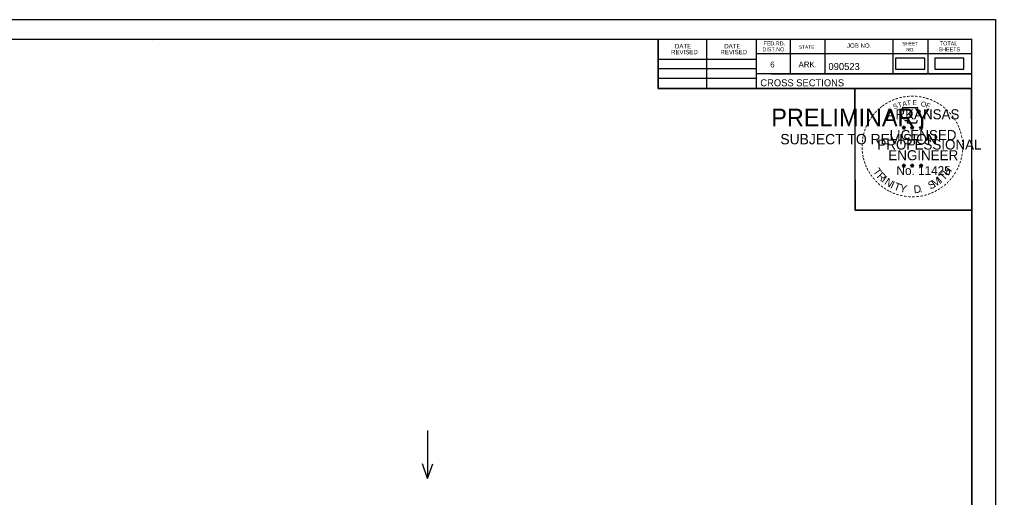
# Model space of a CAD drawing. Extents: x 1406028 to 1412453, y 321733 to 325986.
# Drawn here: x 1406557.8 to 1406752.8, y 323543.9 to 323639.4 of the extents above; entities that cross this region are included whole.
import ezdxf

# ---------------------------------------------------------------- set-up
doc = ezdxf.new("R2010")
doc.units = 0
for name, color, linetype in [('R_Border', 7, 'Continuous'), ('R_Border PE', 7, 'Continuous'), ('R_Border Prem', 7, 'Continuous'), ('R_Fin Surface', 7, 'Continuous'), ('R_No Plot', 7, 'Continuous'), ('R_Water Annot', 7, 'Continuous')]:
    doc.layers.add(name, color=color, linetype=linetype)

msp = doc.modelspace()

# ---------------------------------------------------------------- linework, layer by layer
at = {"layer": 'R_Border'}
for p, q in [((1406431.89, 323635.48), (1406748.07, 323635.48)), ((1406584.41, 323635.22), (1406584.41, 323635.22)), ((1406584.41, 323635.22), (1406584.41, 323635.22)), ((1406685.43, 323625.6), (1406685.43, 323635.48)), ((1406695.11, 323625.6), (1406695.11, 323635.48)), ((1406704.97, 323635.48), (1406704.97, 323625.6)), ((1406711.81, 323635.48), (1406711.81, 323628.54)), ((1406718.75, 323635.48), (1406718.75, 323628.54)), ((1406732.33, 323635.48), (1406732.33, 323628.54)), ((1406739.27, 323635.48), (1406739.27, 323628.54)), ((1406748.07, 323430.02), (1406748.07, 323635.48)), ((1406748.07, 323632.54), (1406704.97, 323632.54)), ((1406748.07, 323632.56), (1406748.07, 323632.56)), ((1406685.43, 323631.46), (1406704.97, 323631.46)), ((1406685.43, 323629.6), (1406704.97, 323629.6)), ((1406748.07, 323628.54), (1406704.97, 323628.54)), ((1406707.93, 323628.54), (1406748.07, 323628.54)), ((1406685.43, 323627.66), (1406704.97, 323627.66)), ((1406748.07, 323625.6), (1406685.43, 323625.6))]:
    msp.add_line(p, q, dxfattribs=at)
at = {"layer": 'R_Border PE'}
for p, q in [((1406734.5, 323618.11), (1406734.46, 323617.85)), ((1406734.5, 323617.74), (1406734.5, 323618.11)), ((1406734.5, 323618.11), (1406734.55, 323617.86)), ((1406736.17, 323618.11), (1406736.13, 323617.85)), ((1406736.17, 323617.74), (1406736.17, 323618.11)), ((1406736.17, 323618.11), (1406736.22, 323617.86)), ((1406737.94, 323618.09), (1406737.9, 323617.84)), ((1406737.94, 323617.73), (1406737.94, 323618.09)), ((1406737.94, 323618.09), (1406737.99, 323617.84)), ((1406734.15, 323617.85), (1406734.5, 323617.74)), ((1406734.15, 323617.85), (1406734.41, 323617.81)), ((1406734.15, 323617.85), (1406734.39, 323617.73)), ((1406734.29, 323617.44), (1406734.5, 323617.74)), ((1406734.29, 323617.44), (1406734.41, 323617.69)), ((1406734.29, 323617.44), (1406734.5, 323617.66)), ((1406734.85, 323617.85), (1406734.5, 323617.74)), ((1406734.72, 323617.44), (1406734.5, 323617.74)), ((1406734.72, 323617.44), (1406734.5, 323617.66)), ((1406734.85, 323617.85), (1406734.56, 323617.8)), ((1406734.72, 323617.44), (1406734.58, 323617.74)), ((1406734.85, 323617.85), (1406734.65, 323617.75)), ((1406735.82, 323617.85), (1406736.17, 323617.74)), ((1406735.82, 323617.85), (1406736.08, 323617.81)), ((1406735.82, 323617.85), (1406736.06, 323617.73)), ((1406735.96, 323617.44), (1406736.17, 323617.74)), ((1406735.96, 323617.44), (1406736.08, 323617.69)), ((1406735.96, 323617.44), (1406736.17, 323617.66)), ((1406736.52, 323617.85), (1406736.17, 323617.74)), ((1406736.39, 323617.44), (1406736.17, 323617.74)), ((1406736.39, 323617.44), (1406736.17, 323617.66)), ((1406736.52, 323617.85), (1406736.23, 323617.8)), ((1406736.39, 323617.44), (1406736.25, 323617.74)), ((1406736.52, 323617.85), (1406736.32, 323617.75)), ((1406737.59, 323617.84), (1406737.94, 323617.73)), ((1406737.59, 323617.84), (1406737.84, 323617.8)), ((1406737.59, 323617.84), (1406737.83, 323617.72)), ((1406737.72, 323617.43), (1406737.94, 323617.73)), ((1406737.72, 323617.43), (1406737.85, 323617.68)), ((1406737.72, 323617.43), (1406737.94, 323617.65)), ((1406738.28, 323617.84), (1406737.94, 323617.73)), ((1406738.15, 323617.43), (1406737.94, 323617.73)), ((1406738.15, 323617.43), (1406737.94, 323617.65)), ((1406738.28, 323617.84), (1406738, 323617.79)), ((1406738.15, 323617.43), (1406738.01, 323617.72)), ((1406738.28, 323617.84), (1406738.08, 323617.74)), ((1406734.15, 323610.28), (1406734.5, 323610.17)), ((1406734.15, 323610.28), (1406734.4, 323610.23)), ((1406734.15, 323610.28), (1406734.39, 323610.16)), ((1406734.28, 323609.87), (1406734.5, 323610.17)), ((1406734.5, 323610.53), (1406734.46, 323610.28)), ((1406734.5, 323610.17), (1406734.5, 323610.53)), ((1406734.5, 323610.53), (1406734.55, 323610.28)), ((1406734.85, 323610.28), (1406734.5, 323610.17)), ((1406734.71, 323609.87), (1406734.5, 323610.17)), ((1406734.85, 323610.28), (1406734.56, 323610.23)), ((1406734.85, 323610.28), (1406734.64, 323610.18)), ((1406735.82, 323610.28), (1406736.17, 323610.17)), ((1406735.82, 323610.28), (1406736.07, 323610.23)), ((1406735.82, 323610.28), (1406736.06, 323610.16)), ((1406735.95, 323609.87), (1406736.17, 323610.17)), ((1406736.17, 323610.53), (1406736.13, 323610.28)), ((1406736.17, 323610.17), (1406736.17, 323610.53)), ((1406736.17, 323610.53), (1406736.22, 323610.28)), ((1406736.52, 323610.28), (1406736.17, 323610.17)), ((1406736.38, 323609.87), (1406736.17, 323610.17)), ((1406736.52, 323610.28), (1406736.23, 323610.23)), ((1406736.52, 323610.28), (1406736.31, 323610.18)), ((1406737.59, 323610.27), (1406737.94, 323610.16)), ((1406737.59, 323610.27), (1406737.84, 323610.22)), ((1406737.59, 323610.27), (1406737.82, 323610.15)), ((1406737.94, 323610.52), (1406737.89, 323610.27)), ((1406737.94, 323610.16), (1406737.94, 323610.52)), ((1406737.94, 323610.52), (1406737.98, 323610.27)), ((1406738.28, 323610.27), (1406737.94, 323610.16)), ((1406738.28, 323610.27), (1406738, 323610.22)), ((1406738.28, 323610.27), (1406738.08, 323610.17)), ((1406734.28, 323609.87), (1406734.41, 323610.12)), ((1406734.28, 323609.87), (1406734.5, 323610.09)), ((1406734.71, 323609.87), (1406734.5, 323610.09)), ((1406734.71, 323609.87), (1406734.58, 323610.16)), ((1406735.95, 323609.87), (1406736.08, 323610.12)), ((1406735.95, 323609.87), (1406736.17, 323610.09)), ((1406736.38, 323609.87), (1406736.17, 323610.09)), ((1406736.38, 323609.87), (1406736.24, 323610.16)), ((1406737.72, 323609.86), (1406737.94, 323610.16)), ((1406737.72, 323609.86), (1406737.85, 323610.11)), ((1406737.72, 323609.86), (1406737.93, 323610.08)), ((1406738.15, 323609.86), (1406737.93, 323610.08)), ((1406738.15, 323609.86), (1406737.94, 323610.16)), ((1406738.15, 323609.86), (1406738.01, 323610.15))]:
    msp.add_line(p, q, dxfattribs=at)
for points in [[(1406734.2, 323621.73), (1406734.46, 323620.9)], [(1406737.71, 323620.81), (1406737.85, 323621.09), (1406737.16, 323621.07), (1406737.31, 323621.73), (1406734.2, 323621.73)], [(1406734.5, 323618.11), (1406734.72, 323617.44), (1406734.15, 323617.85), (1406734.85, 323617.85), (1406734.29, 323617.44), (1406734.5, 323618.11)], [(1406734.69, 323619.31), (1406734.69, 323619.22), (1406735.25, 323619.2), (1406735.2, 323618.73), (1406737.07, 323618.73), (1406737.27, 323619.26)], [(1406736.17, 323618.11), (1406736.39, 323617.44), (1406735.82, 323617.85), (1406736.52, 323617.85), (1406735.96, 323617.44), (1406736.17, 323618.11)], [(1406737.94, 323618.09), (1406738.15, 323617.43), (1406737.59, 323617.84), (1406738.28, 323617.84), (1406737.72, 323617.43), (1406737.94, 323618.09)], [(1406734.5, 323610.53), (1406734.71, 323609.87), (1406734.15, 323610.28), (1406734.85, 323610.28), (1406734.28, 323609.87), (1406734.5, 323610.53)], [(1406736.17, 323610.53), (1406736.38, 323609.87), (1406735.82, 323610.28), (1406736.52, 323610.28), (1406735.95, 323609.87), (1406736.17, 323610.53)], [(1406737.94, 323610.52), (1406738.15, 323609.86), (1406737.59, 323610.27), (1406738.28, 323610.27), (1406737.72, 323609.86), (1406737.94, 323610.52)]]:
    msp.add_lwpolyline(points, dxfattribs=at)
for centre, radius in [((1406734.5, 323617.74), 0.172), ((1406734.5, 323617.74), 0.145), ((1406734.5, 323617.74), 0.116), ((1406734.5, 323617.74), 0.0991), ((1406734.5, 323617.74), 0.0747), ((1406734.5, 323617.74), 0.0495), ((1406734.5, 323617.74), 0.0296), ((1406736.17, 323617.74), 0.172), ((1406736.17, 323617.74), 0.145), ((1406736.17, 323617.74), 0.116), ((1406736.17, 323617.74), 0.0991), ((1406736.17, 323617.74), 0.0747), ((1406736.17, 323617.74), 0.0495), ((1406736.17, 323617.74), 0.0296), ((1406737.94, 323617.73), 0.172), ((1406737.94, 323617.73), 0.145), ((1406737.94, 323617.73), 0.116), ((1406737.94, 323617.73), 0.0991), ((1406737.94, 323617.73), 0.0747), ((1406737.94, 323617.73), 0.0495), ((1406737.94, 323617.73), 0.0296), ((1406734.5, 323610.17), 0.172), ((1406734.5, 323610.17), 0.145), ((1406734.5, 323610.17), 0.116), ((1406734.5, 323610.17), 0.0991), ((1406734.5, 323610.17), 0.0747), ((1406734.5, 323610.17), 0.0495), ((1406734.5, 323610.17), 0.0296), ((1406736.17, 323610.17), 0.172), ((1406736.17, 323610.17), 0.145), ((1406736.17, 323610.17), 0.116), ((1406736.17, 323610.17), 0.0991), ((1406736.17, 323610.17), 0.0747), ((1406736.17, 323610.17), 0.0495), ((1406736.17, 323610.17), 0.0296), ((1406737.93, 323610.16), 0.172), ((1406737.93, 323610.16), 0.145), ((1406737.93, 323610.16), 0.116), ((1406737.93, 323610.16), 0.0991), ((1406737.93, 323610.16), 0.0747), ((1406737.93, 323610.16), 0.0495), ((1406737.93, 323610.16), 0.0296)]:
    msp.add_circle(centre, radius, dxfattribs=at)
at = {"layer": 'R_Fin Surface'}
for points in [[(1406732.85, 323629.45), (1406738.68, 323629.45), (1406738.68, 323631.63), (1406732.85, 323631.63)], [(1406740.68, 323629.46), (1406746.51, 323629.46), (1406746.51, 323631.65), (1406740.68, 323631.65)]]:
    msp.add_lwpolyline(points, close=True, dxfattribs=at)
at = {"layer": 'R_No Plot'}
for p, q in [((1406419.49, 323639.37), (1406752.82, 323639.37)), ((1406724.1, 323603.14), (1406724.1, 323603.14))]:
    msp.add_line(p, q, dxfattribs=at)
for points in [[(1406419.48, 323639.37), (1406752.82, 323639.37), (1406752.82, 323426.03), (1406419.48, 323426.03)], [(1406665.81, 323635.48), (1406685.43, 323635.48), (1406685.43, 323625.6), (1406701.54, 323625.6), (1406724.74, 323625.6), (1406724.74, 323601.26), (1406748.07, 323601.26), (1406748.07, 323430.02), (1406431.89, 323430.02), (1406431.89, 323635.48)], [(1406724.74, 323625.6), (1406747.95, 323625.6), (1406748.07, 323601.26), (1406724.86, 323601.26)]]:
    msp.add_lwpolyline(points, close=True, dxfattribs=at)
at = {"layer": 'R_Water Annot'}
for p, q in [((1406639.34, 323557.24), (1406639.34, 323547.67)), ((1406639.34, 323547.67), (1406638.28, 323550.6)), ((1406639.34, 323547.67), (1406640.41, 323550.6))]:
    msp.add_line(p, q, dxfattribs=at)

# ---------------------------------------------------------------- texts
at = {"layer": 'R_Border'}
for s, height, p in [('DATE', 0.879, (1406688.77, 323633.61)), ('DATE', 0.879, (1406698.63, 323633.61)), ('DIST.NO.', 0.782, (1406706.25, 323633.02)), ('FED.RD.', 0.782, (1406706.45, 323634.2)), ('STATE', 0.684, (1406713.57, 323633.52)), ('JOB NO.', 0.879, (1406723.15, 323633.72)), ('SHEET', 0.684, (1406734.19, 323634.2)), ('NO.', 0.684, (1406734.97, 323633.02)), ('SHEETS', 0.782, (1406741.43, 323633.02)), ('TOTAL', 0.782, (1406741.71, 323634.2)), ('REVISED', 0.879, (1406687.99, 323632.43)), ('REVISED', 0.879, (1406697.85, 323632.43)), ('6', 1.17, (1406707.81, 323629.8)), ('ARK.', 1.172, (1406713.47, 323629.8)), ('090523', 1.4, (1406719.45, 323629.28)), ('CROSS SECTIONS', 1.4, (1406705.83, 323626.03))]:
    msp.add_text(s, height=height, rotation=360, dxfattribs=at).set_placement(p)
at = {"layer": 'R_Border PE'}
for s, height, rotation, p in [('-', 1.6, 13.6301, (1406733.69, 323623.1)), ('-', 1.6, 10.2193, (1406734.37, 323623.26)), ('-', 1.6, 5.8968, (1406735.1, 323623.37)), ('-', 1.6, 0.1862, (1406735.87, 323623.44)), ('-', 1.6, 357.743, (1406736.6, 323623.43)), ('-', 1.6, 352.1617, (1406737.34, 323623.37)), ('-', 1.6, 347.2049, (1406738.06, 323623.26)), ('-', 1.6, 38.9507, (1406730.03, 323621.13)), ('-', 1.6, 36.2317, (1406730.5, 323621.51)), ('-', 1.6, 34.0636, (1406731.08, 323621.9)), ('-', 1.6, 28.7918, (1406731.68, 323622.27)), ('-', 1.6, 24.3072, (1406732.31, 323622.59)), ('S', 1, 21.594, (1406732.55, 323621.41)), ('-', 1.6, 19.1761, (1406732.94, 323622.86)), ('T', 1, 16.4036, (1406733.46, 323621.74)), ('A', 1, 11.2132, (1406734.29, 323621.99)), ('T', 1, 6.0228, (1406735.14, 323622.16)), ('E', 1, 0.8323, (1406736.24, 323622.27)), ('O', 1, 350.4515, (1406737.85, 323622.06)), ('F', 1, 340.0707, (1406738.8, 323621.83)), ('-', 1.6, 342.3362, (1406738.69, 323623.1)), ('-', 1.6, 337.8551, (1406739.43, 323622.88)), ('-', 1.6, 334.1211, (1406740.06, 323622.61)), ('-', 1.6, 329.6409, (1406740.64, 323622.33)), ('-', 1.6, 325.8627, (1406741.28, 323621.97)), ('-', 1.6, 320.5297, (1406741.89, 323621.54)), ('-', 1.6, 54.2325, (1406728.33, 323619.18)), ('-', 1.6, 50.6142, (1406728.74, 323619.75)), ('-', 1.6, 48.423, (1406729.14, 323620.23)), ('-', 1.6, 42.9622, (1406729.59, 323620.71)), ('ARKANSAS', 2, 360, (1406731.05, 323619.44)), ('-', 1.6, 315.5786, (1406742.49, 323621.05)), ('-', 1.6, 309.8797, (1406743.06, 323620.5)), ('-', 1.6, 306.6522, (1406743.58, 323619.9)), ('-', 1.6, 67.7743, (1406727.43, 323617.43)), ('-', 1.6, 62.8713, (1406727.69, 323618.04)), ('-', 1.6, 58.0706, (1406728, 323618.65)), ('-', 1.4, 303.6753, (1406744.07, 323619.33)), ('-', 1.6, 299.6684, (1406744.39, 323618.73)), ('-', 1.6, 294.6628, (1406744.71, 323618.11)), ('-', 1.6, 81.2013, (1406726.88, 323615.37)), ('-', 1.6, 75.461, (1406727.02, 323616.08)), ('-', 1.6, 72.3945, (1406727.21, 323616.8)), ('LICENSED', 2, 360, (1406731.65, 323615.29)), ('DWB', 0.01, 360, (1406734.49, 323617.74)), ('DWB', 0.01, 360, (1406736.16, 323617.74)), ('DWB', 0.01, 360, (1406737.92, 323617.73)), ('-', 1.6, 290.5728, (1406744.97, 323617.54)), ('-', 1.6, 285.1233, (1406745.2, 323616.96)), ('-', 1.6, 280.5493, (1406745.4, 323616.21)), ('-', 1.6, 89.0622, (1406726.78, 323613.98)), ('-', 1.6, 85.1863, (1406726.81, 323614.68)), ('PROFESSIONAL', 2, 360, (1406729.22, 323613.39)), ('-', 1.6, 276.5962, (1406745.57, 323615.45)), ('-', 1.6, 274.3301, (1406745.63, 323614.72)), ('-', 1.6, 94.1959, (1406726.82, 323613.25)), ('-', 1.6, 98.9479, (1406726.89, 323612.59)), ('-', 1.6, 101.7149, (1406727.02, 323611.85)), ('ENGINEER', 2, 360, (1406731.41, 323611.26)), ('-', 1.6, 260.9953, (1406745.57, 323612.77)), ('-', 1.6, 263.5172, (1406745.64, 323613.43)), ('-', 1.6, 269.9407, (1406745.66, 323614.09)), ('-', 1.6, 105.4578, (1406727.19, 323611.26)), ('-', 1.6, 109.0874, (1406727.4, 323610.63)), ('-', 1.6, 114.0643, (1406727.66, 323610.03)), ('DWB', 0.01, 360, (1406734.49, 323610.16)), ('DWB', 0.01, 360, (1406736.16, 323610.16)), ('DWB', 0.01, 360, (1406737.92, 323610.15)), ('-', 1.6, 247.8887, (1406745.06, 323610.7)), ('-', 1.6, 252.8681, (1406745.28, 323611.37)), ('-', 1.6, 255.7626, (1406745.46, 323612.09)), ('-', 1.6, 115.7289, (1406727.96, 323609.41)), ('-', 1.6, 120.4471, (1406728.32, 323608.83)), ('-', 1.6, 125.8934, (1406728.72, 323608.27)), ('T', 1.54, 306.0406, (1406728.26, 323609.01)), ('R', 1.54, 314.005, (1406729.02, 323607.96)), ('No. 11425', 1.757, 360, (1406733.04, 323608.31)), ('T', 1.54, 46.6444, (1406742.49, 323607.1)), ('H', 1.54, 54.6088, (1406743.38, 323608.04)), ('-', 1.6, 233.8452, (1406744, 323608.67)), ('-', 1.6, 239.0712, (1406744.4, 323609.32)), ('-', 1.6, 244.6197, (1406744.79, 323610.07)), ('-', 1.6, 130.7181, (1406729.18, 323607.72)), ('-', 1.6, 134.2238, (1406729.7, 323607.17)), ('-', 1.6, 138.9338, (1406730.22, 323606.71)), ('I', 1.54, 321.9694, (1406729.92, 323607.03)), ('N', 1.54, 326.5002, (1406730.49, 323606.56)), ('I', 1.54, 335.3603, (1406731.7, 323605.77)), ('T', 1.54, 339.8912, (1406732.36, 323605.44)), ('Y', 1.54, 347.8556, (1406733.58, 323605)), ('D', 1.54, 6.3969, (1406736.56, 323604.64)), ('S', 1.54, 26.9312, (1406739.8, 323605.37)), ('M', 1.54, 32.6563, (1406740.64, 323605.77)), ('I', 1.54, 42.1136, (1406741.93, 323606.62)), ('-', 1.6, 221.0851, (1406742.57, 323607.03)), ('-', 1.6, 225.7653, (1406743.09, 323607.54)), ('-', 1.6, 231.2538, (1406743.57, 323608.1)), ('-', 1.6, 144.6463, (1406730.78, 323606.3)), ('-', 1.6, 148.0898, (1406731.34, 323605.93)), ('-', 1.6, 151.5704, (1406731.92, 323605.6)), ('-', 1.6, 154.6002, (1406732.44, 323605.36)), ('-', 1.6, 158.5612, (1406733.07, 323605.1)), ('-', 1.6, 162.7983, (1406733.75, 323604.89)), ('-', 1.6, 167.5555, (1406734.47, 323604.73)), ('.', 1.54, 13.7642, (1406737.75, 323604.77)), ('-', 1.6, 195.4743, (1406739.01, 323604.99)), ('-', 1.6, 200.7184, (1406739.68, 323605.23)), ('-', 1.6, 204.2516, (1406740.3, 323605.5)), ('-', 1.6, 207.3568, (1406740.93, 323605.82)), ('-', 1.6, 212.2491, (1406741.48, 323606.17)), ('-', 1.6, 215.7363, (1406742.02, 323606.56)), ('-', 1.6, 173.1155, (1406735.24, 323604.62)), ('-', 1.6, 176.5183, (1406735.99, 323604.56)), ('-', 1.6, 181.5918, (1406736.73, 323604.58)), ('-', 1.6, 185.8167, (1406737.54, 323604.66)), ('-', 1.6, 191.2858, (1406738.28, 323604.79))]:
    msp.add_text(s, height=height, rotation=rotation, dxfattribs=at).set_placement(p)
at = {"layer": 'R_Border Prem'}
for s, height, p in [('PRELIMINARY', 3.5, (1406708.02, 323618.06)), ('DWB', 0.01, (1406708.77, 323619.91)), ('SUBJECT TO REVISION', 2.0751, (1406709.83, 323614.43))]:
    msp.add_text(s, height=height, rotation=360, dxfattribs=at).set_placement(p)

doc.saveas('drawing.dxf')
